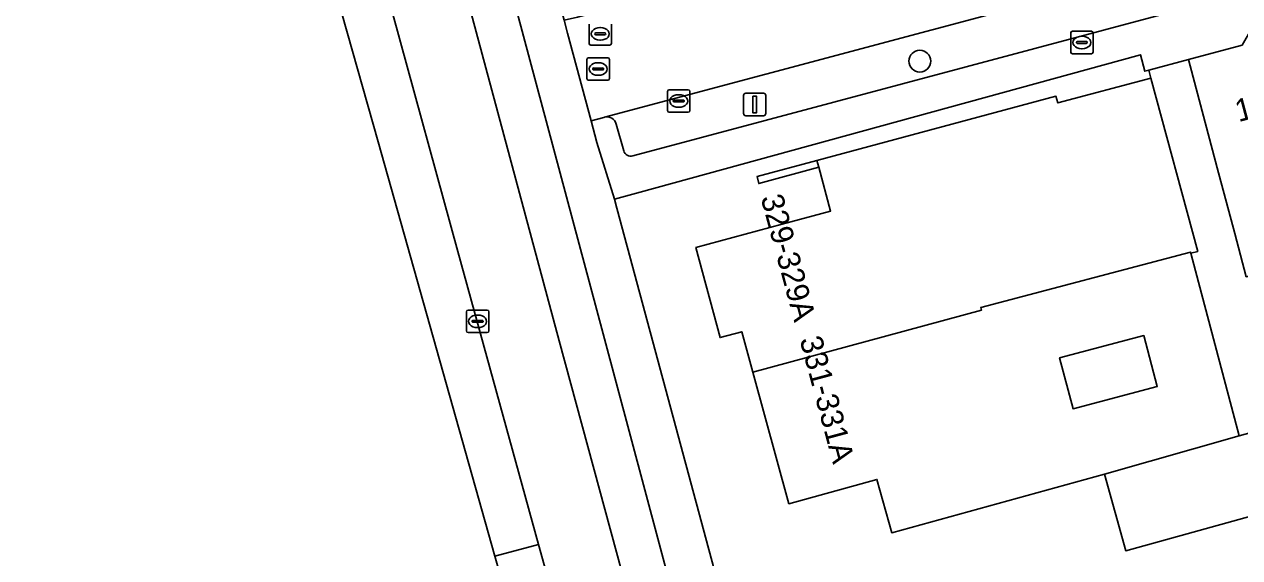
# Model space of a CAD drawing. Extents: x 162542 to 163147, y 380779 to 381521.
# Drawn here: x 162583.2 to 162637.4, y 380991.9 to 381015.7 of the extents above; entities that cross this region are included whole.
import ezdxf

# ---------------------------------------------------------------- set-up
doc = ezdxf.new("R2010")
doc.units = 0
for name, color, linetype in [('IMGEO_Berm_open', 7, 'Continuous'), ('IMGEO_Boom', 7, 'Continuous'), ('IMGEO_Brandkraan', 7, 'Continuous'), ('IMGEO_Erf', 7, 'Continuous'), ('IMGEO_Fietspad_gesloten', 7, 'Continuous'), ('IMGEO_Kolk', 7, 'Continuous'), ('IMGEO_Lichtmast', 7, 'Continuous'), ('IMGEO_Muur', 7, 'Continuous'), ('IMGEO_Pand', 7, 'Continuous'), ('IMGEO_Pand_nummerreeks', 7, 'Continuous'), ('IMGEO_Parkeervlak_open', 7, 'Continuous'), ('IMGEO_Rijbaan_lokaal_open', 7, 'Continuous'), ('IMGEO_Rijbaan_regionaal_gesloten', 7, 'Continuous'), ('IMGEO_Rioolput', 7, 'Continuous'), ('IMGEO_Voetpad_open', 7, 'Continuous')]:
    doc.layers.add(name, color=color, linetype=linetype)

msp = doc.modelspace()

# ---------------------------------------------------------------- linework, layer by layer
at = {"layer": 'IMGEO_Berm_open'}
for points in [[(162607.086, 381001.607), (162601.889, 381020.98), (162596.763, 381039.628), (162595.339, 381044.824), (162593.769, 381044.409), (162594.117, 381043.135), (162595.545, 381037.903), (162595.633, 381037.581), (162600.323, 381020.489)], [(162599.383, 381017.214), (162599.68, 381016.171), (162602.577, 381005.584), (162606.175, 380992.527), (162607.853, 380986.486)], [(162610.593, 380983.933), (162616.153, 380963.745), (162617.426, 380958.65), (162620.474, 380947.537), (162621.056, 380945.852), (162621.657, 380944.38), (162624.059, 380938.49), (162624.228, 380938.578), (162620.955, 380950.623), (162618.826, 380958.321), (162607.086, 381001.607)]]:
    msp.add_lwpolyline(points, dxfattribs=at)
at = {"layer": 'IMGEO_Boom'}
msp.add_circle((162623.173, 381014.074), 0.489, dxfattribs=at)
at = {"layer": 'IMGEO_Brandkraan'}
for p, q in [((162629.898, 381014.478), (162629.898, 381015.33)), ((162629.973, 381015.404), (162630.825, 381015.404)), ((162630.899, 381015.33), (162630.899, 381014.478)), ((162630.157, 381014.898), (162630.157, 381014.91)), ((162630.595, 381014.861), (162630.197, 381014.861)), ((162630.2, 381014.947), (162630.598, 381014.947)), ((162630.386, 381015.184), (162630.411, 381015.184)), ((162630.641, 381014.91), (162630.641, 381014.898)), ((162630.825, 381014.404), (162629.973, 381014.404)), ((162630.409, 381014.624), (162630.384, 381014.624))]:
    msp.add_line(p, q, dxfattribs=at)
for points in [[(162629.898, 381014.478), (162629.898, 381015.33)], [(162629.973, 381015.404), (162630.825, 381015.404)], [(162630.899, 381015.33), (162630.899, 381014.478)], [(162630.825, 381014.404), (162629.973, 381014.404)]]:
    msp.add_lwpolyline(points, dxfattribs=at)
for centre, radius, start, end in [((162629.975, 381015.328), 0.0765, 91.552, 178.448), ((162629.975, 381015.328), 0.0765, 91.552, 178.448), ((162630.823, 381015.328), 0.0765, 1.552, 88.448), ((162630.823, 381015.328), 0.0765, 1.552, 88.448), ((162630.197, 381014.907), 0.0403, 85.8775, 175.7526), ((162630.194, 381014.897), 0.0366, 178.938, 274.7102), ((162630.598, 381014.904), 0.043, 264.8664, 352.4533), ((162630.602, 381014.909), 0.0386, 1.7309, 96.639), ((162629.975, 381014.48), 0.0765, 181.552, 268.448), ((162629.975, 381014.48), 0.0765, 181.552, 268.448), ((162630.823, 381014.48), 0.0765, 271.552, 358.448), ((162630.823, 381014.48), 0.0765, 271.552, 358.448)]:
    msp.add_arc(centre, radius, start, end, dxfattribs=at)
for centre, major_axis, ratio, start_param, end_param in [((162630.385, 381014.904), (-0.387, 0.002), 0.722429, 4.712389, 7.853982), ((162630.41, 381014.904), (-0.39, 0.002), 0.717154, 1.570796, 4.712389)]:
    msp.add_ellipse(centre, major_axis=major_axis, ratio=ratio, start_param=start_param, end_param=end_param, dxfattribs=at)
at = {"layer": 'IMGEO_Erf'}
msp.add_lwpolyline([(162638.894, 380994.053), (162632.351, 380992.246), (162631.406, 380995.666), (162621.919, 380993.046), (162621.262, 380995.426), (162617.332, 380994.341), (162615.724, 381000.207), (162615.231, 381002.007), (162614.265, 381001.748), (162613.188, 381005.766), (162617.03, 381006.802), (162619.196, 381007.386), (162618.669, 381009.343), (162615.992, 381008.617), (162615.914, 381008.927), (162618.587, 381009.646), (162629.238, 381012.511), (162629.326, 381012.207), (162633.473, 381013.32), (162633.378, 381013.67), (162633.2, 381013.622), (162633.005, 381014.356), (162610.537, 381008.182), (162609.562, 381007.92), (162609.668, 381007.523), (162616.273, 380982.983)], dxfattribs=at)
msp.add_lwpolyline([(162633.754, 380999.573), (162633.153, 381001.835), (162629.401, 381000.839), (162630.002, 380998.577)], close=True, dxfattribs=at)
at = {"layer": 'IMGEO_Fietspad_gesloten'}
for points in [[(162643.462, 380875.449), (162639.655, 380889.439), (162637.353, 380897.897), (162637.06, 380898.972), (162635.614, 380904.269), (162634.818, 380907.18), (162628.553, 380930.119), (162627.119, 380935.366), (162613.988, 380983.443), (162609.049, 381001.918), (162603.581, 381022.358), (162590.197, 381071.276), (162588.809, 381076.324), (162582.093, 381100.864), (162580.289, 381107.447), (162569.546, 381146.716), (162569.494, 381146.907), (162565.078, 381163.085), (162555.861, 381196.62), (162551.297, 381213.188), (162551.179, 381213.625), (162548.732, 381222.717), (162546.96, 381221.17)], [(162589.289, 381066.894), (162595.339, 381044.824), (162596.763, 381039.628), (162601.889, 381020.98), (162607.086, 381001.607), (162618.826, 380958.321), (162620.955, 380950.623), (162624.228, 380938.578), (162624.059, 380938.49), (162624.449, 380937.345), (162624.924, 380935.57), (162627.206, 380927.237), (162627.911, 380924.637), (162628.379, 380922.884), (162629.88, 380917.458)]]:
    msp.add_lwpolyline(points, dxfattribs=at)
at = {"layer": 'IMGEO_Kolk'}
for p, q in [((162611.922, 381011.869), (162611.922, 381012.721)), ((162611.997, 381012.795), (162612.849, 381012.795)), ((162612.41, 381012.575), (162612.435, 381012.575)), ((162612.923, 381012.721), (162612.923, 381011.869)), ((162612.181, 381012.289), (162612.181, 381012.301)), ((162612.619, 381012.252), (162612.221, 381012.252)), ((162612.224, 381012.338), (162612.622, 381012.338)), ((162612.433, 381012.015), (162612.408, 381012.015)), ((162612.665, 381012.301), (162612.665, 381012.289)), ((162612.849, 381011.795), (162611.997, 381011.795)), ((162602.955, 381002.045), (162602.955, 381002.897)), ((162603.03, 381002.971), (162603.882, 381002.971)), ((162603.956, 381002.897), (162603.956, 381002.045)), ((162603.214, 381002.465), (162603.214, 381002.477)), ((162603.652, 381002.428), (162603.254, 381002.428)), ((162603.257, 381002.514), (162603.655, 381002.514)), ((162603.443, 381002.751), (162603.468, 381002.751)), ((162603.698, 381002.477), (162603.698, 381002.465)), ((162603.882, 381001.971), (162603.03, 381001.971)), ((162603.466, 381002.191), (162603.441, 381002.191))]:
    msp.add_line(p, q, dxfattribs=at)
for points in [[(162611.922, 381011.869), (162611.922, 381012.721)], [(162611.997, 381012.795), (162612.849, 381012.795)], [(162612.923, 381012.721), (162612.923, 381011.869)], [(162612.849, 381011.795), (162611.997, 381011.795)], [(162602.955, 381002.045), (162602.955, 381002.897)], [(162603.03, 381002.971), (162603.882, 381002.971)], [(162603.956, 381002.897), (162603.956, 381002.045)], [(162603.882, 381001.971), (162603.03, 381001.971)]]:
    msp.add_lwpolyline(points, dxfattribs=at)
for centre, radius, start, end in [((162611.999, 381012.719), 0.0765, 91.552, 178.448), ((162611.999, 381012.719), 0.0765, 91.552, 178.448), ((162612.847, 381012.719), 0.0765, 1.552, 88.448), ((162612.847, 381012.719), 0.0765, 1.552, 88.448), ((162612.221, 381012.298), 0.0403, 85.8775, 175.7526), ((162612.218, 381012.288), 0.0366, 178.938, 274.7102), ((162612.622, 381012.295), 0.043, 264.8664, 352.4533), ((162612.626, 381012.3), 0.0386, 1.7309, 96.639), ((162611.999, 381011.871), 0.0765, 181.552, 268.448), ((162611.999, 381011.871), 0.0765, 181.552, 268.448), ((162612.847, 381011.871), 0.0765, 271.552, 358.448), ((162612.847, 381011.871), 0.0765, 271.552, 358.448), ((162603.032, 381002.895), 0.0765, 91.552, 178.448), ((162603.032, 381002.895), 0.0765, 91.552, 178.448), ((162603.88, 381002.895), 0.0765, 1.552, 88.448), ((162603.88, 381002.895), 0.0765, 1.552, 88.448), ((162603.254, 381002.474), 0.0403, 85.8775, 175.7526), ((162603.251, 381002.464), 0.0366, 178.938, 274.7102), ((162603.655, 381002.471), 0.043, 264.8664, 352.4533), ((162603.659, 381002.476), 0.0386, 1.7309, 96.639), ((162603.032, 381002.047), 0.0765, 181.552, 268.448), ((162603.032, 381002.047), 0.0765, 181.552, 268.448), ((162603.88, 381002.047), 0.0765, 271.552, 358.448), ((162603.88, 381002.047), 0.0765, 271.552, 358.448)]:
    msp.add_arc(centre, radius, start, end, dxfattribs=at)
for centre, major_axis, ratio, start_param, end_param in [((162612.409, 381012.295), (-0.387, 0.002), 0.722429, 4.712389, 7.853982), ((162612.434, 381012.295), (-0.39, 0.002), 0.717154, 1.570796, 4.712389), ((162603.442, 381002.471), (-0.387, 0.002), 0.722429, 4.712389, 7.853982), ((162603.467, 381002.471), (-0.39, 0.002), 0.717154, 1.570796, 4.712389)]:
    msp.add_ellipse(centre, major_axis=major_axis, ratio=ratio, start_param=start_param, end_param=end_param, dxfattribs=at)
at = {"layer": 'IMGEO_Lichtmast'}
for p, q in [((162615.414, 381012.641), (162616.204, 381012.641)), ((162616.204, 381012.641), (162615.414, 381012.641)), ((162615.314, 381011.741), (162615.314, 381012.541)), ((162615.314, 381012.541), (162615.314, 381011.741)), ((162616.304, 381012.541), (162616.304, 381011.741)), ((162616.304, 381011.741), (162616.304, 381012.541)), ((162616.204, 381011.641), (162615.414, 381011.641)), ((162615.414, 381011.641), (162616.204, 381011.641))]:
    msp.add_line(p, q, dxfattribs=at)
msp.add_lwpolyline([(162615.734, 381012.516), (162615.884, 381012.516), (162615.884, 381011.766), (162615.734, 381011.766), (162615.734, 381012.516)], dxfattribs=at)
for centre, start, end in [((162615.414, 381012.541), 90, 180), ((162615.414, 381012.541), 90, 180), ((162616.204, 381012.541), 0, 90), ((162616.204, 381012.541), 360, 90), ((162615.414, 381011.741), 180, 270), ((162615.414, 381011.741), 180, 270), ((162616.204, 381011.741), 270, 0), ((162616.204, 381011.741), 270, 0)]:
    msp.add_arc(centre, 0.1, start, end, dxfattribs=at)
at = {"layer": 'IMGEO_Muur'}
msp.add_lwpolyline([(162618.669, 381009.343), (162618.587, 381009.646), (162615.914, 381008.927), (162615.992, 381008.617)], close=True, dxfattribs=at)
at = {"layer": 'IMGEO_Pand'}
for points in [[(162642.589, 381007.809), (162640.376, 381016.134), (162637.949, 381015.49), (162637.54, 381014.785), (162635.152, 381014.151), (162636.435, 381009.319), (162637.214, 381006.382), (162637.724, 381004.46), (162643.099, 381005.885)], [(162618.587, 381009.646), (162618.669, 381009.343), (162619.196, 381007.386), (162617.03, 381006.802), (162613.188, 381005.766), (162614.265, 381001.748), (162615.231, 381002.007), (162615.724, 381000.207), (162625.915, 381002.971), (162625.885, 381003.083), (162635.236, 381005.563), (162635.251, 381005.505), (162635.563, 381005.59), (162633.473, 381013.32), (162629.326, 381012.207), (162629.238, 381012.511)], [(162635.251, 381005.505), (162635.236, 381005.563), (162625.885, 381003.083), (162625.915, 381002.971), (162615.724, 381000.207), (162617.332, 380994.341), (162621.262, 380995.426), (162621.919, 380993.046), (162631.406, 380995.666), (162637.409, 380997.361)], [(162629.401, 381000.839), (162633.153, 381001.835), (162633.754, 380999.573), (162630.002, 380998.577)], [(162637.409, 380997.361), (162631.406, 380995.666), (162632.351, 380992.246), (162638.894, 380994.053), (162638.658, 380994.908), (162637.939, 380997.511)]]:
    msp.add_lwpolyline(points, close=True, dxfattribs=at)
at = {"layer": 'IMGEO_Parkeervlak_open'}
for points in [[(162667.32, 381027.104), (162609.111, 381011.573)], [(162610.375, 381009.848), (162667.206, 381025.04)], [(162609.639, 381011.269), (162609.972, 381010.076)]]:
    msp.add_lwpolyline(points, dxfattribs=at)
for centre, radius, start, end in [((162609.221, 381011.153), 0.434, 15.4498, 104.6872), ((162610.283, 381010.155), 0.321, 194.2568, 286.7446)]:
    msp.add_arc(centre, radius, start, end, dxfattribs=at)
at = {"layer": 'IMGEO_Rijbaan_lokaal_open'}
msp.add_lwpolyline([(162667.32, 381027.104), (162666.18, 381031.599), (162638.471, 381024.229), (162623.906, 381020.294), (162620.26, 381019.35), (162607.909, 381016.029), (162607.31, 381015.893), (162607.467, 381015.323), (162608.513, 381011.414), (162609.084, 381011.566), (162609.111, 381011.573)], close=True, dxfattribs=at)
at = {"layer": 'IMGEO_Rijbaan_regionaal_gesloten'}
for points in [[(162604.23, 380992.009), (162606.175, 380992.527), (162602.577, 381005.584), (162599.68, 381016.171), (162599.383, 381017.214), (162593.636, 381037.357), (162586.071, 381065.081), (162584.166, 381072.775), (162583.636, 381074.717), (162580.998, 381084.286), (162580.802, 381084.996), (162577.586, 381096.775), (162574.847, 381106.808), (162573.192, 381112.822), (162566.984, 381135.586), (162566.579, 381135.97), (162560.929, 381154.336), (162547.428, 381203.498), (162545.39, 381202.947), (162559.589, 381151.874), (162591.435, 381037.32), (162599.016, 381010.476), (162604.23, 380992.009)], [(162640.282, 380871.544), (162639.938, 380872.72), (162635.811, 380887.746), (162635.718, 380888.044), (162633.428, 380896.495), (162632.641, 380899.441), (162629.06, 380912.479), (162622.511, 380936.425), (162622.251, 380937.208), (162619.024, 380945.389), (162618.814, 380946.04), (162615.75, 380957.284), (162615.549, 380958.056), (162614.179, 380963.071), (162614.338, 380963.116), (162607.853, 380986.486), (162606.175, 380992.527), (162604.23, 380992.009), (162605.912, 380986.053), (162633.329, 380888.962), (162642.357, 380856.991), (162642.974, 380854.453)]]:
    msp.add_lwpolyline(points, dxfattribs=at)
at = {"layer": 'IMGEO_Rioolput'}
for p, q in [((162608.424, 381014.863), (162608.424, 381015.715)), ((162608.683, 381015.283), (162608.683, 381015.295)), ((162608.726, 381015.332), (162609.124, 381015.332)), ((162608.912, 381015.569), (162608.937, 381015.569)), ((162609.167, 381015.295), (162609.167, 381015.283)), ((162609.425, 381015.715), (162609.425, 381014.863)), ((162609.351, 381014.789), (162608.499, 381014.789)), ((162609.121, 381015.246), (162608.723, 381015.246)), ((162608.935, 381015.009), (162608.91, 381015.009)), ((162608.407, 381014.224), (162609.259, 381014.224)), ((162608.332, 381013.298), (162608.332, 381014.15)), ((162608.591, 381013.718), (162608.591, 381013.73)), ((162609.029, 381013.681), (162608.631, 381013.681)), ((162608.634, 381013.767), (162609.032, 381013.767)), ((162608.82, 381014.004), (162608.845, 381014.004)), ((162609.075, 381013.73), (162609.075, 381013.718)), ((162609.333, 381014.15), (162609.333, 381013.298)), ((162609.259, 381013.224), (162608.407, 381013.224)), ((162608.843, 381013.444), (162608.818, 381013.444))]:
    msp.add_line(p, q, dxfattribs=at)
for points in [[(162608.424, 381014.863), (162608.424, 381015.715)], [(162609.425, 381015.715), (162609.425, 381014.863)], [(162609.351, 381014.789), (162608.499, 381014.789)], [(162608.407, 381014.224), (162609.259, 381014.224)], [(162608.332, 381013.298), (162608.332, 381014.15)], [(162609.333, 381014.15), (162609.333, 381013.298)], [(162609.259, 381013.224), (162608.407, 381013.224)]]:
    msp.add_lwpolyline(points, dxfattribs=at)
for centre, radius, start, end in [((162608.723, 381015.292), 0.0403, 85.8775, 175.7526), ((162608.72, 381015.282), 0.0366, 178.938, 274.7102), ((162609.124, 381015.289), 0.043, 264.8664, 352.4533), ((162609.128, 381015.294), 0.0386, 1.7309, 96.639), ((162608.501, 381014.865), 0.0765, 181.552, 268.448), ((162608.501, 381014.865), 0.0765, 181.552, 268.448), ((162609.349, 381014.865), 0.0765, 271.552, 358.448), ((162609.349, 381014.865), 0.0765, 271.552, 358.448), ((162608.409, 381014.148), 0.0765, 91.552, 178.448), ((162608.409, 381014.148), 0.0765, 91.552, 178.448), ((162609.257, 381014.148), 0.0765, 1.552, 88.448), ((162609.257, 381014.148), 0.0765, 1.552, 88.448), ((162608.631, 381013.727), 0.0403, 85.8775, 175.7526), ((162608.628, 381013.717), 0.0366, 178.938, 274.7102), ((162609.032, 381013.724), 0.043, 264.8664, 352.4533), ((162609.036, 381013.729), 0.0386, 1.7309, 96.639), ((162608.409, 381013.3), 0.0765, 181.552, 268.448), ((162608.409, 381013.3), 0.0765, 181.552, 268.448), ((162609.257, 381013.3), 0.0765, 271.552, 358.448), ((162609.257, 381013.3), 0.0765, 271.552, 358.448)]:
    msp.add_arc(centre, radius, start, end, dxfattribs=at)
for centre, major_axis, ratio, start_param, end_param in [((162608.911, 381015.289), (-0.387, 0.002), 0.722429, 4.712389, 7.853982), ((162608.936, 381015.289), (-0.39, 0.002), 0.717154, 1.570796, 4.712389), ((162608.819, 381013.724), (-0.387, 0.002), 0.722429, 4.712389, 7.853982), ((162608.844, 381013.724), (-0.39, 0.002), 0.717154, 1.570796, 4.712389)]:
    msp.add_ellipse(centre, major_axis=major_axis, ratio=ratio, start_param=start_param, end_param=end_param, dxfattribs=at)
at = {"layer": 'IMGEO_Voetpad_open'}
for points in [[(162590.197, 381071.276), (162603.581, 381022.358), (162609.049, 381001.918), (162613.988, 380983.443), (162627.119, 380935.366), (162629.166, 380935.922), (162628.676, 380937.721), (162616.273, 380982.983), (162609.668, 381007.523), (162609.562, 381007.92), (162608.771, 381010.448), (162608.513, 381011.414), (162607.467, 381015.323), (162607.31, 381015.893), (162605.532, 381022.365), (162605.329, 381023.102), (162603.128, 381031.115), (162600.058, 381042.289), (162600.15, 381042.633), (162594.63, 381062.596)], [(162667.206, 381025.04), (162610.375, 381009.848)], [(162609.111, 381011.573), (162609.084, 381011.566), (162608.513, 381011.414), (162608.771, 381010.448), (162609.562, 381007.92), (162610.537, 381008.182), (162633.005, 381014.356), (162633.2, 381013.622), (162633.378, 381013.67), (162635.152, 381014.151), (162637.54, 381014.785)], [(162637.724, 381004.46), (162637.214, 381006.382), (162636.435, 381009.319), (162635.152, 381014.151), (162633.378, 381013.67), (162633.473, 381013.32), (162635.563, 381005.59), (162635.251, 381005.505), (162637.409, 380997.361), (162637.939, 380997.511)], [(162609.972, 381010.076), (162609.639, 381011.269)]]:
    msp.add_lwpolyline(points, dxfattribs=at)
for centre, radius, start, end in [((162609.221, 381011.153), 0.434, 15.4498, 104.6872), ((162610.283, 381010.155), 0.321, 194.2568, 286.7446)]:
    msp.add_arc(centre, radius, start, end, dxfattribs=at)

# ---------------------------------------------------------------- texts
at = {"layer": 'IMGEO_Pand_nummerreeks'}
for s, rotation, p in [('153', 14.8817, (162637.381, 381011.35)), ('329-329A', 285.1431, (162616.07, 381007.99)), ('331-331A', 284.9998, (162617.807, 381001.668))]:
    msp.add_text(s, height=1, rotation=rotation, dxfattribs=at).set_placement(p)

doc.saveas('drawing.dxf')
